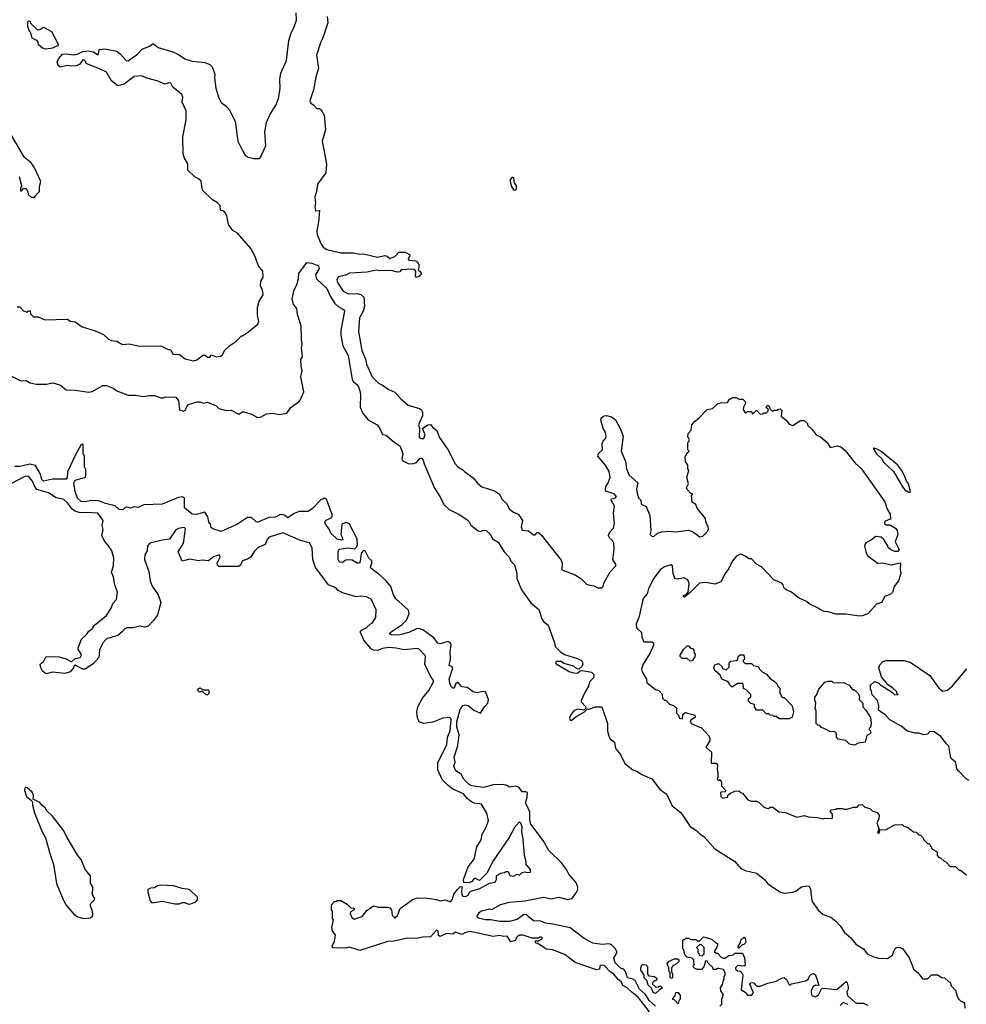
# Model space of a CAD drawing. Extents: x 1861455 to 2058065, y 200073 to 437907.
# Tile 463 of 574: x 1937215 to 1944732, y 374775 to 382590. Entities that reach past the tile are written whole.
import ezdxf

# ---------------------------------------------------------------- set-up
doc = ezdxf.new("R2010")
doc.units = 0

msp = doc.modelspace()

# ---------------------------------------------------------------- linework, layer by layer
at = {"layer": '0CON05XD'}
for points in [[(1937855, 382198), (1937743, 382243), (1937740, 382255), (1937725, 382270), (1937715, 382270), (1937693, 382237), (1937667.1, 382222.9), (1937625, 382220), (1937595, 382226), (1937535, 382213.8), (1937520, 382225), (1937513.6, 382256.4), (1937521.7, 382278.3), (1937555, 382316.7), (1937585, 382320), (1937645, 382310), (1937670, 382315), (1937715, 382336.7), (1937765, 382342.5), (1937800, 382335), (1937835, 382310), (1937841.7, 382318.3), (1937847, 382353), (1937887.3, 382357.3), (1937985, 382338.8), (1938015.7, 382315.7), (1938061.2, 382265), (1938075, 382262.5), (1938150, 382315), (1938187.5, 382355), (1938245, 382378.8), (1938275, 382400), (1938315, 382370), (1938430, 382335), (1938475, 382314), (1938525, 382278), (1938585, 382261.4), (1938685, 382250), (1938725, 382234.3), (1938741.9, 382215), (1938765, 382157.5), (1938762.5, 382125), (1938773.1, 382045), (1938793.8, 381973.8), (1938815, 381932), (1938855, 381902.5), (1938876.9, 381876.9), (1938925.7, 381785), (1938948.1, 381625), (1938985.8, 381545.8), (1939006.2, 381515), (1939028.3, 381498.3), (1939075, 381486.7), (1939115, 381487.5), (1939127.5, 381495), (1939168.3, 381591.7), (1939160.8, 381699.2), (1939173.8, 381775), (1939200.8, 381835), (1939250.8, 381915), (1939272.5, 381975), (1939284.3, 382045), (1939281.5, 382115), (1939288.8, 382165), (1939333.3, 382265), (1939350.9, 382425), (1939369.5, 382485), (1939392.2, 382525), (1939413.5, 382585), (1939409.5, 382645)], [(1939655.5, 382615.5), (1939661.1, 382565), (1939623.3, 382445), (1939606.7, 382415), (1939570.9, 382309.1), (1939588, 382205), (1939565.8, 382134.2), (1939546.6, 382033.4), (1939519.2, 381945), (1939526.8, 381926.8), (1939551.2, 381911.2), (1939575, 381884), (1939595, 381886), (1939608.8, 381875), (1939631.9, 381831.9), (1939643.1, 381715), (1939617.9, 381625), (1939650.9, 381445), (1939645.7, 381374.3), (1939578.8, 381285), (1939572.5, 381225), (1939558.9, 381185), (1939563.1, 381135), (1939558, 381105), (1939563.8, 381073.8), (1939596.2, 381075), (1939587.7, 380985), (1939573.3, 380915), (1939576, 380885), (1939605, 380812.5), (1939624.1, 380784.1), (1939655, 380766.2), (1939765, 380738.6), (1939865, 380740), (1939915, 380728.6), (1939945, 380731.8), (1940055, 380703.8), (1940115, 380718), (1940132.7, 380712.7), (1940155, 380694), (1940195, 380710), (1940225, 380743.8), (1940275, 380744.3), (1940309.2, 380725), (1940311.9, 380715), (1940298.8, 380695), (1940305, 380680), (1940360, 380675), (1940376.7, 380665), (1940386.7, 380635), (1940380, 380605), (1940400, 380585), (1940402.5, 380575), (1940390, 380555), (1940365, 380542.5), (1940357.5, 380555), (1940360, 380595), (1940345, 380607.5), (1940305, 380610), (1940275, 380603.3), (1940252.7, 380607.3), (1940243.3, 380605), (1940232.5, 380587.5), (1940215, 380586.2), (1940165, 380598.6), (1940075, 380596), (1940045, 380601.2), (1939975, 380586), (1939835, 380577.5), (1939805, 380562.5), (1939745, 380550), (1939734.1, 380525.9), (1939737.5, 380505), (1939784.4, 380434.4), (1939825, 380414.3), (1939895, 380415.5), (1939925, 380408.5), (1939948.2, 380388.2), (1939953.3, 380315), (1939941.1, 380275), (1939914, 380224), (1939906, 380115), (1939931.9, 379965), (1939960.8, 379895), (1939969.2, 379855), (1940014, 379755), (1940064.2, 379704.2), (1940095, 379690), (1940145, 379653.3), (1940195, 379632.5), (1940240.5, 379580.5), (1940299.3, 379529.3), (1940390, 379505), (1940405, 379492.5), (1940413, 379473), (1940413.8, 379445), (1940382.9, 379375), (1940388.8, 379345), (1940387.5, 379275), (1940402.5, 379265), (1940425, 379266.2), (1940435.8, 379295.8), (1940413.3, 379345), (1940455, 379373.8), (1940476.1, 379376.1), (1940495, 379353.3), (1940528.3, 379328.3), (1940546, 379275), (1940615, 379177.5), (1940674.2, 379064.2), (1940695, 379040), (1940735, 379017.5), (1940750.7, 379000.7), (1940815, 378952.5), (1940850.5, 378910.5), (1940885, 378883.3), (1940985, 378850), (1941023.9, 378823.9), (1941044.2, 378784.2), (1941080.5, 378750.5), (1941105, 378703.8), (1941135, 378681.2), (1941172.5, 378665), (1941190, 378645), (1941206.7, 378615), (1941195.8, 378565), (1941205, 378539.2), (1941255, 378533.3), (1941295, 378500), (1941308.3, 378501.7), (1941325, 378520), (1941335, 378520), (1941355, 378500), (1941515, 378300), (1941522.5, 378275), (1941520, 378225), (1941525, 378220), (1941620, 378185), (1941670, 378155), (1941715, 378110), (1941733, 378103), (1941777, 378097), (1941805, 378080), (1941838.3, 378081.7), (1941848.3, 378091.7), (1941853, 378117), (1941902.7, 378207.3), (1941950, 378255), (1941950, 378265), (1941926.2, 378306.2), (1941936, 378385), (1941932, 378435), (1941921.2, 378455), (1941897.7, 378477.7), (1941891.2, 378495), (1941899.3, 378520.7), (1941930, 378555), (1941938.8, 378595), (1941936, 378616), (1941930.5, 378675), (1941937.8, 378727.8), (1941911.2, 378775), (1941915, 378786.7), (1941945, 378794.2), (1941954, 378805), (1941935, 378825.8), (1941875.6, 378845.6), (1941867.5, 378855), (1941869.2, 378885), (1941887.4, 378912.6), (1941903.1, 378955), (1941897.1, 379005), (1941866.5, 379055), (1941805.6, 379125), (1941812.1, 379147.9), (1941842.5, 379175), (1941839.2, 379225), (1941848, 379245), (1941867.1, 379265), (1941872.3, 379282.3), (1941867.1, 379315), (1941848, 379345), (1941828.8, 379415), (1941835, 379433.3), (1941855, 379445.8), (1941875, 379448.8), (1941915, 379438), (1941945, 379413.8), (1941984.3, 379345), (1942008.1, 379285), (1941990, 379165), (1942025, 379082.5), (1942034.3, 379025), (1942054.3, 378974.3), (1942122.5, 378915), (1942114, 378865), (1942116.7, 378843.3), (1942130, 378795), (1942147, 378777), (1942150, 378745), (1942190, 378725), (1942217.5, 378655), (1942227.5, 378535), (1942222.5, 378505), (1942235, 378490), (1942251.7, 378488.3), (1942280, 378515), (1942315, 378523.8), (1942375, 378529.2), (1942425, 378525.7), (1942525, 378538.6), (1942558.3, 378528.3), (1942615, 378484.2), (1942640.3, 378489.7), (1942674, 378525), (1942683.8, 378545), (1942681.2, 378565), (1942663.3, 378605), (1942661.7, 378631.7), (1942595, 378712.5), (1942583, 378743), (1942555, 378760), (1942550, 378815), (1942560, 378825), (1942545, 378830), (1942515, 378860), (1942510, 378875), (1942526.7, 378905), (1942512.5, 378955), (1942527.5, 379015), (1942520, 379025), (1942520, 379055), (1942503, 379083), (1942500, 379125), (1942510, 379135), (1942511.7, 379148.3), (1942530, 379165), (1942520, 379175), (1942520, 379235), (1942530, 379245), (1942530, 379265), (1942520, 379275), (1942522.5, 379305), (1942548.3, 379331.7), (1942552.5, 379375), (1942570.7, 379399.3), (1942606.4, 379423.6), (1942673.6, 379496.4), (1942717, 379503), (1942755, 379540), (1942785, 379550), (1942835, 379552.5), (1942855, 379580), (1942865, 379580), (1942875, 379590), (1942905, 379590), (1942928.3, 379578.3), (1942957, 379577), (1942975, 379560), (1942977.5, 379545), (1942962.5, 379515), (1942960, 379495), (1942975, 379470), (1942985, 379470), (1942995, 379480), (1943025, 379480), (1943035, 379460), (1943065, 379490), (1943091.7, 379461.7), (1943115, 379460), (1943121.7, 379468.3), (1943145, 379470), (1943158.3, 379481.7), (1943158.3, 379498.3), (1943140, 379515), (1943155, 379530), (1943168.3, 379518.3), (1943171.7, 379501.7), (1943195, 379480), (1943205, 379490), (1943235, 379490), (1943241.7, 379498.3), (1943255, 379500), (1943267.5, 379487.5), (1943263, 379443), (1943306.4, 379406.4), (1943325, 379380), (1943355, 379370), (1943415, 379407.5), (1943445, 379407.5), (1943470, 379385), (1943471.7, 379371.7), (1943508.3, 379338.3), (1943540, 379295), (1943575, 379280), (1943627.5, 379235), (1943650, 379195), (1943708.3, 379208.3), (1943735, 379200), (1943769.5, 379169.5), (1943850.5, 379070.5), (1943900, 379025), (1944085, 378762.5), (1944102.5, 378705), (1944127.5, 378665), (1944130, 378625), (1944085, 378610), (1944081.7, 378591.7), (1944095, 378580), (1944125, 378580), (1944170, 378555), (1944182.5, 378535), (1944187.5, 378505), (1944167.5, 378445), (1944200, 378385), (1944185, 378370), (1944165, 378370), (1944131.7, 378381.7), (1944111.7, 378401.7), (1944110, 378415), (1944077.5, 378465), (1944055, 378482.5), (1944013, 378487), (1943979.3, 378460.7), (1943933.6, 378436.4), (1943922.5, 378415), (1943936.1, 378356.1), (1943948.3, 378338.3), (1944027, 378277), (1944065, 378280), (1944135, 378262.5), (1944205, 378280), (1944210, 378275), (1944207.5, 378225), (1944212.5, 378195), (1944193.3, 378135), (1944159.3, 378090.7), (1944145, 378042.5), (1944135, 378032.5), (1944085, 378012.5), (1944057.5, 377965), (1944019.4, 377950.6), (1943951.2, 377875), (1943905, 377858.8), (1943885, 377856.7), (1943775, 377872.5), (1943695, 377872.5), (1943635, 377890), (1943603, 377893), (1943565, 377910), (1943555, 377920), (1943485, 377952.5), (1943462.5, 377972.5), (1943405, 377997.5), (1943338.3, 378048.3), (1943302.5, 378065), (1943283.9, 378083.9), (1943277.5, 378105), (1943266.4, 378116.4), (1943202.5, 378145), (1943106.4, 378246.4), (1943067, 378267), (1943025, 378310), (1943005, 378310), (1942987, 378327), (1942955, 378342.5), (1942935, 378347.5), (1942907, 378333), (1942875.9, 378294.1), (1942845.7, 378234.3), (1942816.7, 378195)], [(1937425, 382356.7), (1937395, 382363.3), (1937365, 382390), (1937361.7, 382411.7), (1937350, 382425), (1937315, 382442.5), (1937301.7, 382491.7), (1937290, 382505), (1937280, 382535), (1937280, 382575), (1937285, 382580), (1937298.3, 382578.3), (1937301.7, 382561.7), (1937355, 382510), (1937375, 382512.5), (1937405, 382530), (1937466.7, 382495), (1937520, 382395), (1937520, 382385), (1937475, 382363.3), (1937425, 382356.7)], [(1937195, 380310), (1937215, 380310), (1937245, 380280), (1937265, 380270), (1937278.3, 380271.7), (1937285, 380280), (1937298.3, 380278.3), (1937300, 380255), (1937325, 380232.5), (1937361.7, 380231.7), (1937415, 380207.5), (1937595, 380212.5), (1937615, 380197.5), (1937655, 380192.5), (1937711.2, 380151.2), (1937815, 380120), (1937880.7, 380090.7), (1937920, 380055), (1937945, 380042.5), (1937985, 380037.5), (1938030.7, 380010.7), (1938085, 380016.7), (1938165, 379997.5), (1938335, 380000), (1938395, 379972.5), (1938415, 379970), (1938430, 379935), (1938485, 379932.5), (1938529.3, 379899.3), (1938595, 379880.8), (1938620.5, 379889.5), (1938675, 379930), (1938688.3, 379928.3), (1938705, 379910), (1938725, 379910), (1938735, 379930), (1938777, 379913), (1938810.7, 379919.3), (1938823, 379927), (1938843.6, 379966.4), (1938882.5, 380005), (1938930, 380035), (1938975, 380080), (1938985, 380080), (1939025, 380107.5), (1939105, 380172.5), (1939113.3, 380195), (1939103.3, 380245), (1939103.6, 380306.4), (1939116.7, 380355), (1939147, 380407), (1939142.5, 380445), (1939127.5, 380475), (1939130, 380515), (1939148.8, 380545), (1939145, 380592.5), (1939112, 380635), (1939083.3, 380715), (1939050, 380775), (1938944.5, 380894.5), (1938906.7, 380916.7), (1938873.2, 380965), (1938864.6, 381005), (1938860.5, 381035), (1938847.6, 381057.6), (1938835, 381069.1), (1938808.3, 381078.3), (1938805.6, 381115.6), (1938785, 381136.2), (1938745, 381158.8), (1938666.4, 381236.4), (1938655, 381307.5), (1938635, 381327.5), (1938605, 381342.5), (1938550, 381395), (1938551.2, 381445), (1938520.8, 381495), (1938512.9, 381525), (1938509.5, 381660.5), (1938538, 381795), (1938536, 381865), (1938505.7, 381935), (1938510.5, 381975), (1938502.7, 381995), (1938430, 382055), (1938414.6, 382084.6), (1938405, 382088.5), (1938365, 382079.2), (1938315, 382102.5), (1938225, 382125.5), (1938185, 382143.5), (1938125, 382139.2), (1938045, 382077.5), (1937995, 382064.2), (1937944.2, 382105), (1937905, 382172.5), (1937855, 382198)], [(1937335, 381180), (1937340, 381195), (1937373.3, 381225), (1937371.2, 381265), (1937382.5, 381305), (1937333.3, 381415), (1937305, 381452.5), (1937253.3, 381495), (1937125, 381712.5)], [(1937210, 381345), (1937230, 381275), (1937228.3, 381261.7), (1937220, 381255), (1937221.7, 381231.7), (1937228.3, 381231.7), (1937245, 381250), (1937265, 381250), (1937280, 381225), (1937281.7, 381201.7), (1937305, 381180), (1937335, 381180)], [(1941155, 381240), (1941160, 381245), (1941160, 381275), (1941143, 381293), (1941137.5, 381335), (1941125, 381340), (1941107.5, 381315), (1941120, 381265), (1941135, 381240), (1941155, 381240)], [(1937124.3, 379774.3), (1937225, 379723.8), (1937265.6, 379725.6), (1937298, 379708), (1937346.4, 379696.4), (1937425, 379696.7), (1937477.3, 379707.3), (1937539.7, 379689.7), (1937585, 379651.2), (1937655, 379649.2), (1937765, 379633.8), (1937790.7, 379639.3), (1937875, 379687.5), (1937903.6, 379686.4), (1937957.5, 379665), (1937985, 379643.3), (1938075, 379610), (1938135, 379610), (1938195, 379598.8), (1938245, 379608), (1938285, 379606.2), (1938335, 379587.5), (1938355, 379587.5), (1938375, 379596.2), (1938455, 379593.3), (1938476.2, 379565), (1938483.9, 379493.9), (1938512.3, 379482.3), (1938535, 379492.5), (1938540, 379515), (1938555, 379536.2), (1938625, 379556.7), (1938645, 379556.7), (1938675, 379546.7), (1938705, 379553.3), (1938773.8, 379523.8), (1938795, 379503.3), (1938855, 379486.7), (1938895, 379490), (1938955, 379460), (1938983, 379477), (1938995, 379477.5), (1939055, 379460), (1939102.3, 379432.3), (1939125.9, 379434.1), (1939175, 379461.2), (1939225, 379466), (1939275, 379456), (1939335, 379466.2), (1939368.3, 379511.7), (1939440, 379565), (1939472, 379635), (1939447.8, 379755), (1939458.6, 379805), (1939449.2, 379835), (1939447.5, 379895), (1939460, 379915), (1939452.5, 379985), (1939458.8, 380015), (1939451.4, 380055), (1939449.7, 380159.7), (1939420.9, 380250.9), (1939416.6, 380296.6), (1939389.4, 380329.4), (1939378.1, 380375), (1939394.4, 380445), (1939414.3, 380485), (1939429.4, 380535), (1939431.9, 380575), (1939495, 380662), (1939535, 380658.6), (1939586.7, 380635), (1939593.8, 380615), (1939564.2, 380565), (1939571.7, 380531.7), (1939655, 380455.8), (1939681.7, 380391.7), (1939716.9, 380336.9), (1939743.1, 380313.1), (1939785, 380290), (1939794, 380275), (1939766, 380125), (1939764, 380085), (1939781.2, 380001.2), (1939823.1, 379925), (1939856, 379735), (1939866.2, 379715), (1939888.2, 379698.2), (1939904.4, 379675), (1939915, 379643.8), (1939921.1, 379615), (1939918, 379515), (1939938.8, 379465), (1939982.7, 379412.7), (1940054.2, 379374.2), (1940071.2, 379351.2), (1940095, 379297.5), (1940125, 379293.3), (1940187.7, 379237.7), (1940235.6, 379205.6), (1940258.1, 379145), (1940250, 379105), (1940257.6, 379087.6), (1940305, 379065.6), (1940342.6, 379067.4), (1940366.2, 379075), (1940395, 379110), (1940409.3, 379109.3), (1940420, 379095), (1940426.2, 379065), (1940505.8, 378875.8), (1940552, 378805), (1940585, 378740), (1940625, 378703.3), (1940705, 378663.3), (1940765, 378622.5), (1940783.6, 378603.6), (1940797, 378577), (1940855, 378532.5), (1940875, 378527.5), (1940895, 378537.5), (1940920, 378535), (1940952.5, 378505), (1940970.5, 378470.5), (1941015, 378442.5), (1941063.3, 378365), (1941102.5, 378325), (1941115, 378292.5), (1941143.6, 378263.6), (1941163, 378197), (1941163.3, 378155), (1941200, 378065), (1941275, 377962.5), (1941338.3, 377908.3), (1941360, 377835), (1941374.3, 377814.3), (1941411.2, 377785), (1941462.5, 377645), (1941467.5, 377615), (1941506.1, 377576.1), (1941541.7, 377551.7), (1941645, 377520), (1941675, 377502.5), (1941685, 377487.5), (1941686.9, 377475), (1941678.6, 377455), (1941655, 377436.2), (1941631.7, 377441.7), (1941615, 377457.5), (1941535, 377480), (1941515, 377496.7), (1941475, 377496.7), (1941470, 377485), (1941475, 377477.5), (1941584.5, 377414.5), (1941612.5, 377405), (1941645, 377404.4), (1941665, 377420.8), (1941685, 377423.6), (1941755, 377410), (1941773.8, 377393.8), (1941772.7, 377367.3), (1941738.6, 377335), (1941730.8, 377299.2), (1941704.3, 377255.7), (1941673.3, 377185), (1941672.5, 377175), (1941710, 377135), (1941708.3, 377121.7), (1941695, 377110), (1941645, 377117.5), (1941615, 377103.3), (1941586, 377065), (1941580.8, 377045), (1941585, 377030), (1941595, 377026.7), (1941639.3, 377060.7), (1941700, 377095), (1941725, 377120), (1941735, 377117.5), (1941787, 377137), (1941836.4, 377136.4), (1941883.8, 377005), (1941883.4, 376943.4), (1941892.7, 376902.7), (1941905, 376882.5), (1941937.5, 376855), (1941946.7, 376805), (1941985, 376757.5), (1942020, 376685), (1942085, 376636.7), (1942115, 376626.7), (1942155, 376598.8), (1942235, 376563.3), (1942296.7, 376485), (1942315.8, 376465.8), (1942351.2, 376445), (1942395, 376350), (1942465, 376296.2), (1942540, 376185), (1942592.6, 376152.6), (1942618.1, 376125), (1942646.6, 376106.6)], [(1940172.5, 377705), (1940152, 377715), (1940157.1, 377725), (1940251.3, 377788.7), (1940285.9, 377824.1), (1940306.9, 377873.1), (1940303.6, 377903.6), (1940202.4, 377992.4), (1940183.5, 378025), (1940161.9, 378091.9), (1940125.3, 378135.3), (1940065, 378192.9), (1940005.8, 378235), (1940001.2, 378245), (1940011.4, 378275), (1940010, 378295), (1939987.5, 378315), (1939957.5, 378375), (1939944.3, 378375.7), (1939926, 378355), (1939919.3, 378290.7), (1939912.5, 378277.5), (1939895, 378276.7), (1939855, 378298.8), (1939825, 378303.8), (1939805, 378298.8), (1939778.3, 378281.7), (1939753.3, 378285), (1939744, 378305), (1939744.2, 378365), (1939753, 378387), (1939825, 378399.2), (1939875, 378389.2), (1939891.2, 378405), (1939896.2, 378425), (1939895, 378470), (1939832.5, 378585), (1939820, 378595), (1939805, 378598.8), (1939772.5, 378585), (1939764.2, 378505), (1939775, 378482.5), (1939780, 378465), (1939770, 378460), (1939735, 378466.2), (1939686, 378515), (1939672, 378545), (1939642, 378585), (1939636.7, 378605), (1939642.5, 378615), (1939687.5, 378635), (1939698.8, 378655), (1939650, 378785), (1939635, 378793.3), (1939605, 378780), (1939539.3, 378710.7), (1939505, 378687.5), (1939435, 378686.2), (1939395, 378670), (1939345, 378636.2), (1939316.9, 378656.9), (1939285, 378662.7), (1939245, 378640.6), (1939192.1, 378637.9), (1939105, 378601.2), (1939093.8, 378603.8), (1939055, 378637.5), (1939025, 378640), (1938945.5, 378584.5), (1938815, 378527.5), (1938747.5, 378547.5), (1938735, 378560), (1938730, 378585), (1938720, 378595), (1938710, 378645), (1938685, 378680), (1938617.7, 378662.3), (1938585, 378665.8), (1938523.8, 378715), (1938522.5, 378795), (1938505, 378803.8), (1938475, 378797.1), (1938345, 378744.3), (1938200.5, 378739.5), (1938155, 378717.5), (1938125, 378722.5), (1938095, 378712.5), (1938065, 378720), (1938053, 378717), (1938035, 378700), (1938005, 378702.5), (1937971.7, 378731.7), (1937895, 378749.2), (1937841.5, 378771.5), (1937785.8, 378774.2), (1937735, 378761.9), (1937702.5, 378765), (1937675, 378792.5), (1937654, 378845), (1937644, 378915), (1937655, 378933.8), (1937730, 378955), (1937740, 378965), (1937740, 379025), (1937730, 379035), (1937730, 379125), (1937720, 379145), (1937720, 379215), (1937715, 379220), (1937703, 379217), (1937655, 379130), (1937595, 379000), (1937591.2, 378955), (1937585, 378943.3), (1937475.9, 378944.1), (1937405, 378926.7), (1937390.3, 378940.3), (1937377.9, 378987.9), (1937340.6, 379050.6), (1937295, 379063.3), (1937240, 379050), (1937215, 379042.9), (1937175, 379043.8)], [(1944285, 378840), (1944290, 378845), (1944273.3, 378905), (1944256.4, 378926.4), (1944243.3, 378965), (1944216.2, 379015), (1944185, 379056.7), (1944055, 379163.3), (1944020, 379185), (1943991.7, 379188.3), (1944020, 379145), (1944057.5, 379107.5), (1944075, 379076.7), (1944153, 379003), (1944230, 378875), (1944245, 378857.5), (1944275, 378840), (1944285, 378840)], [(1940692.5, 375685), (1940715, 375710), (1940728.3, 375708.3), (1940722.5, 375675), (1940726.7, 375645), (1940735, 375633.8), (1940755, 375631.2), (1940775, 375640), (1940787.5, 375665), (1940804.1, 375675.9), (1940870, 375695), (1940945, 375737.5), (1940990, 375745), (1941000, 375765), (1941000, 375795), (1941033, 375817), (1941065, 375820), (1941075, 375830), (1941095, 375830), (1941108, 375798), (1941135, 375791.4), (1941165, 375807.5), (1941185, 375800), (1941205, 375820), (1941225, 375827.5), (1941245, 375820), (1941270, 375825), (1941270, 375845), (1941237.5, 375885), (1941237.5, 375905), (1941222.5, 375955), (1941213.8, 376085), (1941202.5, 376145), (1941203.8, 376185), (1941195, 376212.5), (1941185, 376223.3), (1941145, 376179.4), (1941102.4, 376097.6), (1940976, 375915), (1940923.8, 375815), (1940869.3, 375760.7), (1940865, 375757.5), (1940835, 375774.3), (1940825, 375772.9), (1940805, 375750), (1940785, 375738.8), (1940741.7, 375741.7), (1940740, 375765), (1940776.7, 375865), (1940823.9, 375926.1), (1940844, 376025), (1940878.5, 376081.5), (1940888.6, 376125), (1940920.2, 376179.8), (1940936.5, 376233.5), (1940925, 376292), (1940882.2, 376362.2), (1940825, 376372.2), (1940802.1, 376382.1), (1940767.3, 376407.3), (1940740, 376445), (1940655, 376481.9), (1940613.5, 376513.5), (1940570.2, 376560.2), (1940535.4, 376635), (1940535.9, 376695), (1940606.6, 376835), (1940613.2, 376895), (1940632.7, 376945), (1940642, 377035), (1940637.3, 377047.3), (1940625, 377052.5), (1940575, 377046.2), (1940495, 377013.3), (1940425, 377003.3), (1940387, 377017), (1940375, 377050), (1940368.8, 377095), (1940376.7, 377135), (1940414.2, 377205.8), (1940463.3, 377265), (1940500, 377335), (1940500, 377345), (1940473.3, 377385), (1940433.3, 377475), (1940437.5, 377535), (1940432.5, 377545), (1940386.7, 377595), (1940375, 377598), (1940265, 377587.5), (1940205, 377602.5), (1940145, 377605.7), (1940095, 377598.8), (1940055, 377584), (1940025, 377586.2), (1940005, 377596.7), (1939946.7, 377665), (1939920, 377725), (1939920, 377735), (1939930, 377745), (1939965, 377762.5), (1940000, 377795), (1940015, 377800), (1940042.5, 377845), (1940046.7, 377905), (1940005, 377990), (1939969.3, 378009.3), (1939925, 378013.3), (1939889.3, 378009.3), (1939785, 378037.5), (1939745, 378060), (1939725, 378080), (1939667.5, 378105), (1939565, 378242.5), (1939543.6, 378306.4), (1939538.3, 378398.3), (1939515, 378437.5), (1939445, 378456.7), (1939305, 378516.2), (1939195, 378482.5), (1939178.8, 378465), (1939165, 378423.5), (1939108.3, 378401.7), (1939078.7, 378371.3), (1939047.8, 378325), (1939025, 378308.4), (1938985, 378293.6), (1938965, 378257.1), (1938955, 378250.9), (1938795, 378249.2), (1938785, 378261.2), (1938783.3, 378275), (1938806, 378325), (1938801.7, 378341.7), (1938755, 378327.1), (1938713.8, 378293.8), (1938665, 378299.4), (1938635, 378295.7), (1938565, 378306.7), (1938505, 378293.3), (1938472, 378365), (1938515.9, 378434.1), (1938530.6, 378545), (1938525, 378558), (1938515, 378559.2), (1938475, 378551.1), (1938455, 378540), (1938405, 378466.2), (1938345, 378460), (1938247.5, 378435), (1938230, 378415), (1938228, 378375), (1938208.8, 378341.2), (1938205.8, 378305), (1938241.2, 378211.2), (1938251.2, 378135), (1938266.7, 378095), (1938313.3, 378025), (1938336.7, 377965), (1938308, 377865), (1938280.8, 377825), (1938233.9, 377776.1), (1938205, 377767.5), (1938165, 377776.7), (1938113, 377763), (1938065, 377762.5), (1938048.8, 377755), (1938029.5, 377730.5), (1937995, 377702.5), (1937904.1, 377675.9), (1937875.8, 377645), (1937848.6, 377585), (1937843.6, 377526.4), (1937800, 377480), (1937735, 377434), (1937715, 377434.2), (1937655, 377466.7), (1937645, 377460), (1937641.2, 377445), (1937616.2, 377415), (1937575, 377400.6), (1937475, 377411.4), (1937425, 377396.7), (1937395, 377418.8), (1937382.2, 377445), (1937378, 377475), (1937404.2, 377495.8), (1937425, 377535.8), (1937525, 377533.3), (1937585, 377518), (1937625, 377493.3), (1937655, 377520), (1937695, 377528.6), (1937704.4, 377545), (1937702.7, 377555), (1937680, 377595), (1937680, 377605), (1937706.1, 377673.9), (1937745, 377708.8), (1937763.6, 377736.4), (1937790, 377755), (1937808.8, 377785), (1937905, 377861.2), (1937943.3, 377925), (1937953.3, 377955), (1937982.3, 377987.7), (1937991.4, 378045), (1937970.5, 378105), (1937960, 378165), (1937943.3, 378205), (1937959.4, 378255), (1937961.1, 378315), (1937947.1, 378375), (1937920, 378415), (1937885, 378456.2), (1937867.5, 378495), (1937877, 378543), (1937870, 378575), (1937877.5, 378615), (1937835, 378672), (1937745, 378678.9), (1937695, 378675.5), (1937655, 378687.7), (1937633.4, 378703.4), (1937595, 378755.6), (1937565, 378781.4), (1937505, 378796), (1937443.8, 378833.8), (1937351.5, 378861.5), (1937329.5, 378895), (1937317.5, 378927.5), (1937285.6, 378965.6), (1937255, 378964.2), (1937145, 378907.1)], [(1942816.7, 378195), (1942782.3, 378127.7), (1942735, 378110), (1942665, 378123.8), (1942612.3, 378117.7), (1942535, 378037.5), (1942495, 378007.5), (1942485, 378010), (1942485, 378020), (1942509.3, 378030.7), (1942523.6, 378046.4), (1942530.8, 378115), (1942520, 378145), (1942490.5, 378160.5), (1942435, 378150), (1942416.7, 378155), (1942404.1, 378194.1), (1942397.5, 378255), (1942385, 378262.5), (1942335, 378246.2), (1942303.3, 378225), (1942251.7, 378158.3), (1942207.1, 378075), (1942196.7, 378033.3), (1942166, 377995), (1942131.2, 377845), (1942110, 377795), (1942113, 377763), (1942153.3, 377725), (1942155, 377690), (1942171.7, 377651.7), (1942235, 377652.5), (1942247.5, 377645), (1942246.7, 377625), (1942221.4, 377565), (1942165.8, 377475), (1942153.8, 377433.8), (1942156.7, 377415), (1942192.5, 377355), (1942195, 377330), (1942265, 377272.5), (1942290, 377265), (1942317, 377237), (1942320, 377205), (1942335, 377190), (1942345, 377190), (1942375, 377157.5), (1942407, 377147), (1942430, 377125), (1942430, 377085), (1942448.3, 377068.3), (1942452.5, 377045), (1942478.3, 377041.7), (1942480, 377075), (1942498.3, 377091.7), (1942575, 377070), (1942580, 377055), (1942540, 377025), (1942547.5, 377005), (1942628.8, 376968.8), (1942686.7, 376906.7), (1942695.8, 376885), (1942694.4, 376865), (1942662.5, 376815), (1942707.5, 376775), (1942705, 376690), (1942745, 376690), (1942756.7, 376675), (1942752.5, 376635), (1942760, 376615), (1942760, 376575), (1942753, 376563), (1942765, 376550), (1942778.3, 376558.3), (1942787.5, 376535), (1942788.3, 376508.3), (1942820, 376475), (1942818.3, 376461.7), (1942785, 376460), (1942780, 376455), (1942782.5, 376425), (1942795, 376410), (1942835, 376420), (1942841.7, 376438.3), (1942858.3, 376451.7), (1942895, 376467.5), (1942925, 376470), (1942940, 376455), (1942955, 376450), (1942997.5, 376397.5), (1943027, 376387), (1943067, 376387), (1943085, 376380), (1943125, 376340), (1943155, 376330), (1943165, 376330), (1943175, 376340), (1943195, 376340), (1943243, 376303), (1943295, 376297.5), (1943385, 376260), (1943445, 376272.5), (1943475, 376262.5), (1943553, 376257), (1943595, 376247.5), (1943605, 376252.5), (1943665, 376250), (1943670, 376255), (1943670, 376285), (1943650, 376305), (1943661.7, 376318.3), (1943697, 376323), (1943705, 376330), (1943745, 376330), (1943763, 376323), (1943785, 376322.5), (1943835, 376340), (1943865, 376340), (1943881.7, 376358.3), (1943905, 376360), (1943925, 376340), (1943965, 376330), (1943985, 376310), (1944025, 376297.5), (1944040, 376275), (1944037.5, 376245), (1944022.5, 376215), (1944040, 376165), (1944026.7, 376145), (1944030, 376135), (1944035, 376132), (1944045, 376140), (1944040, 376160), (1944095, 376161.2), (1944160.7, 376199.3), (1944221.7, 376201.7), (1944235, 376190), (1944265, 376180), (1944313, 376143), (1944335, 376140), (1944355, 376120), (1944370, 376115), (1944390, 376095), (1944395, 376080), (1944425, 376050), (1944435, 376050), (1944445, 376040), (1944460, 376005), (1944500, 375985), (1944500, 375955), (1944515, 375940), (1944528.3, 375938.3), (1944555, 375910), (1944570, 375905), (1944605, 375870), (1944645, 375870), (1944675, 375840), (1944685, 375840), (1944733, 375803)], [(1942265, 374761.1), (1942214.2, 374804.2), (1942185, 374853.5), (1942135.7, 374895.7), (1942103.5, 374965), (1942085, 374975.6), (1942040.6, 374985), (1942026, 375035), (1942013.3, 375053.3), (1941985, 375062.7), (1941944.8, 375104.8), (1941933.5, 375145), (1941960.4, 375185), (1941945.7, 375215.7), (1941915, 375246.5), (1941895.4, 375255.4), (1941840.9, 375249.1), (1941765, 375260), (1941696.6, 375296.6), (1941585, 375380.8), (1941449.8, 375409.8), (1941389.8, 375419.8), (1941354.5, 375434.5), (1941295, 375437.8), (1941235, 375488.7), (1941215, 375484.2), (1941165, 375449.4), (1941105, 375431.5), (1941025, 375431.2), (1940955, 375446.7), (1940910, 375445), (1940859.3, 375459.3), (1940850, 375465), (1940847.5, 375475), (1940866.7, 375505), (1940882.7, 375517.3), (1940945, 375533.3), (1940965, 375527.5), (1941032.4, 375567.6), (1941105, 375586.7), (1941225, 375596.9), (1941374.4, 375624.4), (1941435, 375612.5), (1941495.8, 375624.2), (1941565, 375606.5), (1941601.2, 375615), (1941635, 375659.2), (1941646.2, 375685), (1941647.5, 375707.5), (1941630, 375745), (1941575, 375808.1), (1941556.2, 375845), (1941517.1, 375897.1), (1941416.1, 375996.1), (1941371.5, 376075), (1941274.6, 376205), (1941264.7, 376235), (1941265.3, 376305.3), (1941232.7, 376372.7), (1941245, 376420), (1941246.4, 376456.4), (1941235, 376462.5), (1941205, 376462.5), (1941180, 376495), (1941155.7, 376505.7), (1941105, 376497.5), (1941082.9, 376512.9), (1941055, 376518.6), (1940974.3, 376515.7), (1940896.7, 376496.7), (1940805, 376508.8), (1940785, 376520), (1940741.7, 376561.7), (1940720.3, 376600.3), (1940678.3, 376628.3), (1940662, 376665), (1940672.7, 376697.3), (1940665.9, 376735.9), (1940695, 376830), (1940704.3, 376915), (1940685, 376977.5), (1940686.6, 377016.6), (1940713.8, 377115), (1940735, 377146), (1940755, 377153.1), (1940775, 377146.6), (1940820.4, 377110.4), (1940875, 377085.8), (1940905, 377136.2), (1940932.5, 377165), (1940936.7, 377195), (1940912.5, 377255), (1940895, 377257.5), (1940847.1, 377247.1), (1940815.8, 377254.2), (1940769.4, 377289.4), (1940724.6, 377294.6), (1940695, 377330.8), (1940674.4, 377315), (1940665.6, 377284.4), (1940655, 377284.2), (1940645, 377293.8), (1940634, 377314), (1940624.7, 377355), (1940654.3, 377445), (1940647.2, 377457.2), (1940624.2, 377465), (1940636.7, 377515), (1940634.1, 377574.1), (1940642, 377625), (1940636.2, 377645), (1940615, 377653.3), (1940553, 377637), (1940535, 377640), (1940504.3, 377684.3), (1940415, 377747.1), (1940385, 377757.5), (1940364.6, 377755.4), (1940305, 377726.5), (1940232.4, 377707.6), (1940172.5, 377705)], [(1942538.3, 377498.3), (1942515, 377520), (1942475, 377520), (1942460, 377535), (1942460, 377545), (1942485, 377590), (1942515, 377620), (1942525, 377620), (1942541.7, 377601.7), (1942558.3, 377598.3), (1942567, 377587), (1942570, 377565), (1942580, 377555), (1942577, 377533), (1942555, 377500), (1942538.3, 377498.3)], [(1943325, 377040), (1943245, 377040), (1943225, 377060), (1943205, 377060), (1943197, 377067), (1943175, 377070), (1943165, 377080), (1943141.7, 377081.7), (1943115, 377110), (1943065, 377110), (1943050, 377135), (1943050, 377155), (1943021.7, 377161.7), (1943001.7, 377181.7), (1943001.7, 377198.3), (1943020, 377215), (1943020, 377235), (1942985, 377270), (1942961.7, 377281.7), (1942960, 377315), (1942955, 377320), (1942915, 377320), (1942871.7, 377291.7), (1942850, 377315), (1942850, 377325), (1942838.3, 377338.3), (1942790, 377355), (1942777.5, 377387.5), (1942733.9, 377423.9), (1942726.7, 377445), (1942735, 377470), (1942765, 377480), (1942790, 377455), (1942795, 377440), (1942825, 377430), (1942848.3, 377451.7), (1942850, 377485), (1942861.7, 377498.3), (1942907, 377503), (1942918.3, 377511.7), (1942920, 377535), (1942935, 377550), (1942965, 377547.5), (1942970, 377515), (1942960, 377505), (1942960, 377495), (1942975, 377480), (1943025, 377480), (1943043, 377463), (1943080, 377455), (1943090, 377435), (1943110, 377415), (1943146.4, 377396.4), (1943177, 377357), (1943205, 377340), (1943230, 377315), (1943233, 377303), (1943250, 377285), (1943250, 377245), (1943260, 377235), (1943261.7, 377221.7), (1943275, 377210), (1943285, 377210), (1943350, 377145), (1943360, 377095), (1943350, 377055), (1943325, 377040)], [(1944755, 376552.5), (1944730, 376565), (1944672.5, 376625), (1944657.5, 376645), (1944650, 376695), (1944608.3, 376728.3), (1944593.9, 376823.9), (1944575, 376843.3), (1944530, 376900), (1944477.5, 376937.5), (1944445, 376940), (1944425, 376920), (1944395, 376912.5), (1944355, 376927.5), (1944325, 376926.7), (1944265, 376942.5), (1944215, 376982.5), (1944125, 377032.5), (1944089.3, 377069.3), (1944035, 377110), (1944036.7, 377145), (1944027, 377187), (1943985, 377230), (1943977, 377267), (1943970, 377275), (1943971.7, 377308.3), (1944002.5, 377337.5), (1944035, 377327.5), (1944050.7, 377310.7), (1944145, 377250), (1944165, 377230), (1944190, 377235), (1944180, 377245), (1944180, 377255), (1944146.4, 377286.4), (1944100, 377315), (1944095, 377330), (1944057.5, 377375), (1944037.5, 377445), (1944045, 377470), (1944070, 377495), (1944095, 377503.3), (1944235, 377502.5), (1944285, 377490), (1944442.5, 377385), (1944513.3, 377285), (1944545, 377260), (1944581.9, 377268.1), (1944625, 377306.2), (1944735, 377436.7)], [(1943845, 376832.5), (1943805, 376840), (1943775, 376870), (1943715, 376880), (1943700, 376895), (1943700, 376925), (1943688.3, 376938.3), (1943645, 376940), (1943638.3, 376948.3), (1943581.7, 376971.7), (1943568.3, 376988.3), (1943551.7, 376991.7), (1943540, 377005), (1943540, 377105), (1943532.5, 377125), (1943537.5, 377165), (1943528.3, 377188.3), (1943528.3, 377211.7), (1943541.7, 377228.3), (1943560, 377275), (1943608.3, 377331.7), (1943635, 377340), (1943665, 377340), (1943675, 377330), (1943765, 377327.5), (1943795, 377310), (1943805, 377310), (1943811.7, 377291.7), (1943831.7, 377271.7), (1943845, 377270), (1943875, 377240), (1943882.5, 377215), (1943880, 377195), (1943910, 377165), (1943910, 377135), (1943935, 377110), (1943971.7, 377051.7), (1943977.5, 377005), (1943970, 376975), (1943960, 376965), (1943960, 376955), (1943970, 376945), (1943970, 376925), (1943941.7, 376908.3), (1943930, 376855), (1943873, 376847), (1943845, 376832.5)], [(1938705, 377230), (1938695, 377230), (1938665, 377260), (1938642.5, 377252.5), (1938631.7, 377261.7), (1938630, 377275), (1938645, 377287.5), (1938675, 377270), (1938715, 377270), (1938720, 377245), (1938705, 377230)], [(1937725, 375456), (1937775, 375461.2), (1937789.5, 375470.5), (1937796.7, 375485), (1937793.3, 375515), (1937777.5, 375555), (1937778.3, 375571.7), (1937810, 375605), (1937812.5, 375615), (1937792.5, 375645), (1937796.4, 375703.6), (1937775.9, 375735.9), (1937775.8, 375795), (1937735.7, 375845), (1937703.8, 375925), (1937675.8, 375955.8), (1937585.6, 376105.6), (1937565, 376151.2), (1937475, 376268), (1937429.5, 376309.5), (1937416.2, 376335), (1937390, 376355), (1937375, 376376.7), (1937322.5, 376402.5), (1937323.8, 376435), (1937315, 376460), (1937275, 376493.3), (1937263.6, 376496.4), (1937255, 376490), (1937253.3, 376475), (1937270, 376425), (1937310, 376390), (1937316.7, 376376.7), (1937316.2, 376355), (1937332.5, 376295), (1937393.2, 376143.2), (1937418.8, 376095), (1937458, 375965), (1937482, 375885), (1937508, 375735), (1937550.8, 375625), (1937581.4, 375565), (1937645, 375491.2), (1937675, 375468), (1937725, 375456)], [(1942646.6, 376106.6), (1942735, 376008.8), (1942895, 375908.8), (1942942.5, 375852.5), (1942975.9, 375835.9), (1943065, 375815.7), (1943128.8, 375765), (1943155, 375730.8), (1943257.5, 375665), (1943285, 375658), (1943355, 375664.2), (1943377, 375673), (1943422.7, 375707.3), (1943465, 375716.2), (1943485, 375713.3), (1943495, 375690), (1943505.9, 375595.9), (1943555, 375523.3), (1943595, 375488.8), (1943657, 375467), (1943695.7, 375435.7), (1943729.1, 375399.1), (1943765, 375346.2), (1943811.2, 375305), (1943855, 375251.2), (1943915, 375216.2), (1943945, 375176.2), (1943995, 375152), (1944035, 375141.2), (1944105, 375138.8), (1944145.9, 375164.1), (1944157.5, 375197.5), (1944170.7, 375219.3), (1944185, 375227.5), (1944205, 375226.7), (1944225, 375217.5), (1944278.8, 375145), (1944315, 375050), (1944346.4, 375026.4), (1944385, 374976.9), (1944422.7, 374977.3), (1944455, 375010), (1944505, 375010), (1944535, 374987.5), (1944560, 374985), (1944590, 374955), (1944605, 374950), (1944611.7, 374921.7), (1944646.7, 374886.7), (1944658.3, 374838.3), (1944672.5, 374815), (1944685, 374802.5), (1944717.5, 374787.5), (1944720.8, 374745)], [(1938555, 375570), (1938575, 375573.3), (1938613, 375587), (1938627.5, 375605), (1938627.5, 375625), (1938565, 375682.5), (1938545, 375690), (1938505, 375693.3), (1938435, 375716.2), (1938335, 375721.2), (1938310, 375715), (1938285, 375700), (1938253, 375697), (1938233, 375687), (1938232.5, 375665), (1938250, 375595), (1938265, 375580), (1938345, 375592.5), (1938447, 375573), (1938483, 375573), (1938505, 375582.5), (1938525, 375582.5), (1938555, 375570)], [(1942215.6, 374715), (1942125, 374832.9), (1942077.8, 374867.8), (1942037.5, 374905), (1942003.3, 374923.3), (1941995, 374951.2), (1941968.8, 374968.8), (1941932.9, 375015), (1941903.1, 375033.1), (1941855, 375082.5), (1941830, 375085), (1941823, 375077), (1941820, 375055), (1941795, 375047.5), (1941625, 375107.5), (1941545, 375170), (1941447, 375207), (1941395, 375212.5), (1941328.3, 375258.3), (1941315, 375260), (1941310, 375265), (1941311.7, 375278.3), (1941335, 375280), (1941362.5, 375295), (1941362.5, 375305), (1941355, 375308.8), (1941342.3, 375307.7), (1941335, 375300), (1941285, 375300), (1941213, 375323), (1941185, 375322.5), (1941165, 375310), (1941148.3, 375281.7), (1941115, 375270), (1941087, 375317), (1941057, 375313), (1941025, 375321.4), (1940975, 375313.3), (1940792.3, 375352.3), (1940755, 375345.8), (1940725, 375329.2), (1940675, 375347.5), (1940655, 375332.5), (1940603.9, 375336.1), (1940553.8, 375313.8), (1940540, 375320), (1940537, 375357), (1940525, 375362.5), (1940478.3, 375311.7), (1940417, 375307), (1940365, 375296.2), (1940295, 375298.8), (1940185, 375276.7), (1940137, 375273), (1939915, 375203.3), (1939835, 375227.5), (1939805, 375220), (1939705, 375222), (1939697, 375237), (1939713.8, 375275), (1939722.5, 375325), (1939699.3, 375359.3), (1939693.3, 375385), (1939707.5, 375445), (1939700, 375455), (1939700, 375515), (1939690, 375525), (1939690, 375565), (1939715, 375590), (1939725, 375590), (1939735, 375600), (1939765, 375600), (1939815, 375570), (1939845, 375540), (1939868.3, 375538.3), (1939870, 375525), (1939841.7, 375508.3), (1939840, 375495), (1939852.5, 375465), (1939870.7, 375450.7), (1939935, 375472.5), (1939970.7, 375519.3), (1940025, 375557.5), (1940065, 375546.7), (1940135, 375546.2), (1940155, 375540), (1940167.5, 375525), (1940173, 375483), (1940195, 375462.5), (1940215, 375480), (1940236.7, 375535), (1940333.2, 375606.8), (1940366.4, 375616.4), (1940435, 375618.8), (1940525, 375606.7), (1940555, 375596.2), (1940593.6, 375603.6), (1940635, 375587.5), (1940650, 375605), (1940661.7, 375648.3), (1940692.5, 375685)], [(1942775, 374760), (1942790, 374775), (1942790, 374815), (1942800, 374845), (1942800, 374855), (1942783, 374883), (1942780, 374905), (1942797, 374933), (1942803, 374967), (1942810, 374975), (1942810, 374995), (1942817.5, 375005), (1942817, 375027), (1942805, 375050), (1942765, 375060), (1942755, 375060), (1942745, 375050), (1942721.7, 375051.7), (1942718.3, 375068.3), (1942680, 375105), (1942675, 375120), (1942661.7, 375118.3), (1942647, 375073), (1942628.3, 375051.7), (1942595, 375052.5), (1942575, 375060), (1942560, 375075), (1942570, 375085), (1942568.3, 375128.3), (1942555, 375140), (1942515, 375150), (1942497.5, 375167.5), (1942487.5, 375207.5), (1942480, 375215), (1942480, 375285), (1942485, 375290), (1942495, 375290), (1942505, 375300), (1942525, 375300), (1942545, 375290), (1942585, 375290), (1942595, 375280), (1942615, 375280), (1942645, 375310), (1942711.7, 375291.7), (1942741.7, 375261.7), (1942760, 375255), (1942751.7, 375228.3), (1942730, 375195), (1942745, 375180), (1942755, 375180), (1942785, 375150), (1942805, 375142.5), (1942815, 375142.5), (1942845, 375162.5), (1942881.7, 375168.3), (1942895, 375180), (1942955, 375180), (1942970, 375145), (1942977, 375083), (1942965, 375077.5), (1942918.3, 375081.7), (1942900, 375065), (1942900, 375055), (1942915, 375040), (1942937, 375037), (1942950, 375025), (1942957.5, 375005), (1942945, 374890), (1942975, 374872.5), (1942995, 374847.5), (1943025, 374846.7), (1943042.5, 374865), (1943012.5, 374935), (1943020, 374945), (1943035, 374947.5), (1943045, 374945.7), (1943055, 374933.3), (1943069.2, 374919.2), (1943095, 374919.2), (1943155, 374942), (1943222.5, 374957.5), (1943265, 374983.3), (1943285, 374986.7), (1943305, 374972.5), (1943325, 374930), (1943335, 374930), (1943343.6, 374936.4), (1943455, 374960), (1943475, 374972.5), (1943483.3, 374995), (1943502.5, 375015), (1943519.3, 375019.3), (1943530.7, 375010.7), (1943545.9, 374975.9), (1943560, 374925), (1943535, 374927.5), (1943516.1, 374913.9), (1943501.2, 374885), (1943498.8, 374865), (1943506.1, 374846.1), (1943535, 374833.8), (1943558.8, 374851.2), (1943581.7, 374898.3), (1943595, 374902.5), (1943705, 374892.5), (1943777, 374957), (1943786.4, 374946.4), (1943792.5, 374915), (1943792.5, 374895), (1943782.5, 374875), (1943787.5, 374845), (1943849.3, 374789.3), (1943865, 374783.3), (1943915, 374783.3), (1943948.3, 374768.3)], [(1942925, 375220), (1942920, 375220), (1942920, 375235), (1942940, 375265), (1942942.5, 375285), (1942967, 375307), (1942977, 375297), (1942980, 375265), (1942965, 375250), (1942951.7, 375248.3), (1942925, 375220)], [(1942635, 375160), (1942650, 375175), (1942650, 375225), (1942628.3, 375248.3), (1942615, 375250), (1942590, 375225), (1942600, 375215), (1942600, 375185), (1942610, 375175), (1942610, 375165), (1942635, 375160)], [(1942395, 374980), (1942380, 374985), (1942380, 375025), (1942373, 375033), (1942370, 375065), (1942357.5, 375095), (1942370, 375115), (1942413, 375137), (1942437, 375137), (1942448.3, 375128.3), (1942450, 375115), (1942430, 375095), (1942400.7, 375079.3), (1942390, 375065), (1942390, 375035), (1942400, 375015), (1942400, 374985), (1942395, 374980)], [(1942265, 374860), (1942245, 374870), (1942231.9, 374901.9), (1942205, 374927.5), (1942194.2, 374964.2), (1942174, 374985), (1942172.5, 375005), (1942147, 375047), (1942146.7, 375065), (1942158.3, 375091.7), (1942187, 375087), (1942200, 375075), (1942200, 375015), (1942211.7, 375001.7), (1942257, 374997), (1942278.3, 374978.3), (1942268.3, 374961.7), (1942255, 374960), (1942240, 374945), (1942240, 374935), (1942265, 374912.5), (1942285, 374910), (1942291.7, 374918.3), (1942305, 374920), (1942320, 374905), (1942291.7, 374888.3), (1942265, 374860)], [(1942445, 374780), (1942418.3, 374808.3), (1942400, 374815), (1942420, 374845), (1942425, 374870), (1942445, 374870), (1942460, 374845), (1942460, 374815), (1942450, 374805), (1942445, 374780)], [(1943793.6, 374773.6), (1943755, 374790), (1943730, 374765)]]:
    msp.add_lwpolyline(points, dxfattribs=at)

doc.saveas('drawing.dxf')
